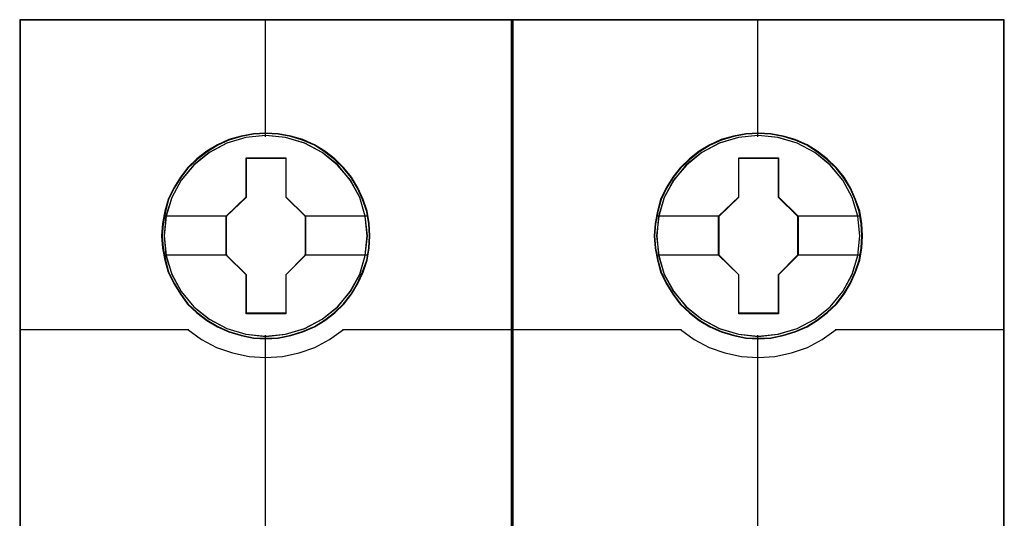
# Model space of a CAD drawing. Header units: millimetres. Extents: x -1290 to 1795, y -4192 to -1311.
# Tile 999 of 1056: x 1436.42 to 1443.61, y -1945.81 to -1942.16. Entities that reach past the tile are written whole.
import ezdxf

# ---------------------------------------------------------------- set-up
doc = ezdxf.new("R2010")
doc.units = ezdxf.units.MM
doc.layers.add('45', color=7, linetype='Continuous')
doc.layers.add('Aparatura', color=7, linetype='Continuous', lineweight=13)

# ---------------------------------------------------------------- blocks, each defined once
blk = doc.blocks.new('*U171')
at = {"layer": '45', "color": 7}
for points in [[(423.425765, -533.64471), (405.452786, -533.64471), (405.452786, -615.375223), (423.425765, -615.375223), (423.425765, -533.64471)], [(418.242801, -541.546702), (418.220493, -541.095305), (418.147992, -540.643908), (417.991835, -540.209026), (417.807794, -539.790658), (417.573559, -539.399814), (417.294708, -539.053009), (416.960087, -538.733729), (416.592004, -538.452982), (416.223921, -538.210769), (415.788914, -538.023604), (415.353906, -537.896993), (414.896591, -537.808915), (414.444853, -537.786896), (413.987537, -537.808915), (413.541376, -537.896993), (413.089637, -538.023604), (412.676938, -538.210769), (412.286547, -538.452982), (411.924041, -538.733729), (411.583843, -539.053009), (411.321723, -539.399814), (411.076334, -539.790658), (410.875562, -540.209026), (410.758444, -540.643908), (410.669212, -541.095305), (410.63575, -541.546702), (410.669212, -541.992594), (410.758444, -542.432982), (410.875562, -542.867864), (411.076334, -543.280727), (411.321723, -543.677076), (411.583843, -544.03489), (411.924041, -544.354171), (412.286547, -544.634918), (412.676938, -544.866121), (413.089637, -545.053286), (413.541376, -545.185402), (413.987537, -545.278984), (414.444853, -545.301004), (414.896591, -545.278984), (415.353906, -545.185402), (415.788914, -545.053286), (416.223921, -544.866121), (416.592004, -544.634918), (416.960087, -544.354171), (417.294708, -544.03489), (417.573559, -543.677076), (417.807794, -543.280727), (417.991835, -542.867864), (418.147992, -542.432982), (418.220493, -541.992594), (418.242801, -541.546702)], [(418.242801, -541.546702), (418.220493, -541.095305), (418.147992, -540.643908), (417.991835, -540.209026), (417.807794, -539.790658), (417.573559, -539.399814), (417.294708, -539.053009), (416.960087, -538.733729), (416.592004, -538.452982), (416.223921, -538.210769), (415.788914, -538.023604), (415.353906, -537.896993), (414.896591, -537.808915), (414.444853, -537.786896), (413.987537, -537.808915), (413.541376, -537.896993), (413.089637, -538.023604), (412.676938, -538.210769), (412.286547, -538.452982), (411.924041, -538.733729), (411.583843, -539.053009), (411.321723, -539.399814), (411.076334, -539.790658), (410.875562, -540.209026), (410.758444, -540.643908), (410.669212, -541.095305), (410.63575, -541.546702), (410.669212, -541.992594), (410.758444, -542.432982), (410.875562, -542.867864), (411.076334, -543.280727), (411.321723, -543.677076), (411.583843, -544.03489), (411.924041, -544.354171), (412.286547, -544.634918), (412.676938, -544.866121), (413.089637, -545.053286), (413.541376, -545.185402), (413.987537, -545.278984), (414.444853, -545.301004), (414.896591, -545.278984), (415.353906, -545.185402), (415.788914, -545.053286), (416.223921, -544.866121), (416.592004, -544.634918), (416.960087, -544.354171), (417.294708, -544.03489), (417.573559, -543.677076), (417.807794, -543.280727), (417.991835, -542.867864), (418.147992, -542.432982), (418.220493, -541.992594), (418.242801, -541.546702)], [(413.724934, -538.690025), (415.175859, -538.690025), (415.175859, -540.11798), (415.895697, -540.823688), (415.895697, -542.251643), (415.175859, -542.968378), (415.175859, -544.385306), (413.724934, -544.385306), (413.724934, -542.968378), (412.988225, -542.251643), (412.988225, -540.823688), (413.724934, -540.11798), (413.724934, -538.690025)], [(413.724934, -538.690025), (415.175859, -538.690025), (415.175859, -538.690025), (415.175859, -540.11798), (415.175859, -540.11798), (415.895697, -540.823688), (415.895697, -540.823688), (415.895697, -542.251643), (415.895697, -542.251643), (415.175859, -542.968378), (415.175859, -542.968378), (415.175859, -544.385306), (415.175859, -544.385306), (413.724934, -544.385306), (413.724934, -544.385306), (413.724934, -542.968378), (413.724934, -542.968378), (412.988225, -542.251643), (412.988225, -542.251643), (412.988225, -540.823688), (412.988225, -540.823688), (413.724934, -540.11798), (413.724934, -540.11798), (413.724934, -538.690025), (413.724934, -538.690025)], [(413.733765, -538.70798), (415.166821, -538.70798), (415.166821, -540.126932), (415.877794, -540.82819), (415.877794, -542.247142), (415.166821, -542.959357), (415.166821, -544.367351), (413.733765, -544.367351), (413.733765, -542.959357), (413.006128, -542.247142), (413.006128, -540.82819), (413.733765, -540.126932), (413.733765, -538.70798)]]:
    blk.add_lwpolyline(points, close=True, dxfattribs=at)
at = {"layer": '45', "color": 139}
for points in [[(423.425765, -533.64471), (405.452786, -533.64471), (405.452786, -615.375223), (423.425765, -615.375223), (423.425765, -533.64471)], [(418.224898, -541.546689), (418.202695, -541.097449), (418.130535, -540.64821), (417.975114, -540.215405), (417.791938, -539.799037), (417.558806, -539.410061), (417.281268, -539.064913), (416.948222, -538.747158), (416.581871, -538.467753), (416.215521, -538.226698), (415.782561, -538.040428), (415.349601, -537.914421), (414.894438, -537.826765), (414.444826, -537.804851), (413.989664, -537.826765), (413.545602, -537.914421), (413.09599, -538.040428), (412.685233, -538.226698), (412.29668, -538.467753), (411.93588, -538.747158), (411.597283, -539.064913), (411.336397, -539.410061), (411.092164, -539.799037), (410.892336, -540.215405), (410.77577, -540.64821), (410.686958, -541.097449), (410.653653, -541.546689), (410.686958, -541.99045), (410.77577, -542.428733), (410.892336, -542.861537), (411.092164, -543.272427), (411.336397, -543.666882), (411.597283, -544.022986), (411.93588, -544.340741), (412.29668, -544.620146), (412.685233, -544.850245), (413.09599, -545.036515), (413.545602, -545.168), (413.989664, -545.261135), (414.444826, -545.283049), (414.894438, -545.261135), (415.349601, -545.168), (415.782561, -545.036515), (416.215521, -544.850245), (416.581871, -544.620146), (416.948222, -544.340741), (417.281268, -544.022986), (417.558806, -543.666882), (417.791938, -543.272427), (417.975114, -542.861537), (418.130535, -542.428733), (418.202695, -541.99045), (418.224898, -541.546689)], [(418.153285, -541.546643), (418.075194, -540.825478), (417.868811, -540.142848), (417.528557, -539.509764), (417.06001, -538.953751), (416.502216, -538.49683), (415.860754, -538.16102), (415.163512, -537.946322), (414.43838, -537.880261), (413.713249, -537.946322), (413.016007, -538.16102), (412.380122, -538.49683), (411.816751, -538.953751), (411.348204, -539.509764), (411.00795, -540.142848), (410.801567, -540.825478), (410.723475, -541.546643), (410.801567, -542.262303), (411.00795, -542.950438), (411.348204, -543.578017), (411.816751, -544.13403), (412.380122, -544.585446), (413.016007, -544.926761), (413.713249, -545.135954), (414.43838, -545.213025), (415.163512, -545.135954), (415.860754, -544.926761), (416.502216, -544.585446), (417.06001, -544.13403), (417.528557, -543.578017), (417.868811, -542.950438), (418.075194, -542.262303), (418.153285, -541.546643)], [(418.147914, -541.541197), (418.075397, -540.825526), (417.869002, -540.142885), (417.523151, -539.504285), (417.065735, -538.948264), (416.502332, -538.49684), (415.855255, -538.155519), (415.157974, -537.946323), (414.432802, -537.880261), (413.713208, -537.946323), (413.021506, -538.155519), (412.374429, -538.49684), (411.811026, -538.948264), (411.35361, -539.504285), (411.007759, -540.142885), (410.795785, -540.825526), (410.728846, -541.541197), (410.795785, -542.256869), (411.007759, -542.945015), (411.35361, -543.572604), (411.811026, -544.134131), (412.374429, -544.585555), (413.021506, -544.92137), (413.713208, -545.136071), (414.432802, -545.207639), (415.157974, -545.136071), (415.855255, -544.92137), (416.502332, -544.585555), (417.065735, -544.134131), (417.523151, -543.572604), (417.869002, -542.945015), (418.075397, -542.256869), (418.147914, -541.541197)]]:
    blk.add_lwpolyline(points, close=True, dxfattribs=at)
at = {"layer": '45', "color": 59}
blk.add_lwpolyline([(423.407862, -533.664461), (405.470689, -533.664461), (405.470689, -615.357268), (423.407862, -615.357268), (423.407862, -533.664461)], close=True, dxfattribs=at)
at = {"layer": '45', "color": 139}
for points in [[(414.413316, -533.64471), (414.413316, -537.923353)], [(405.452786, -544.967043), (411.634746, -544.967043)], [(411.595359, -544.967043), (412.098213, -545.325243), (412.645764, -545.615214), (413.221252, -545.814214), (413.830264, -545.95067), (414.433688, -545.99047), (415.048287, -545.95067), (415.657299, -545.814214), (416.232787, -545.615214), (416.769164, -545.325243), (417.283192, -544.967043)], [(417.243805, -544.967043), (423.425765, -544.967043)], [(414.413316, -545.164547), (414.413316, -552.387786)]]:
    blk.add_lwpolyline(points, dxfattribs=at)
at = {"layer": '45', "color": 7}
for points in [[(410.707363, -540.810494), (413.027612, -540.810494)], [(415.85631, -540.810494), (418.171189, -540.810494)], [(410.707363, -542.228928), (413.027612, -542.228928)], [(415.85631, -542.228928), (418.171189, -542.228928)]]:
    blk.add_lwpolyline(points, dxfattribs=at)
blk = doc.blocks.new('*U172')
at = {"layer": '45', "color": 7}
for points in [[(441.411276, -533.64471), (423.438297, -533.64471), (423.438297, -615.375223), (441.411276, -615.375223), (441.411276, -533.64471)], [(436.228312, -541.546702), (436.206004, -541.095305), (436.133503, -540.643908), (435.977346, -540.209026), (435.793305, -539.790658), (435.55907, -539.399814), (435.280219, -539.053009), (434.945598, -538.733729), (434.577515, -538.452982), (434.209432, -538.210769), (433.774425, -538.023604), (433.339417, -537.896993), (432.882102, -537.808915), (432.430364, -537.786896), (431.973048, -537.808915), (431.526887, -537.896993), (431.075148, -538.023604), (430.662449, -538.210769), (430.272058, -538.452982), (429.909552, -538.733729), (429.569354, -539.053009), (429.307234, -539.399814), (429.061845, -539.790658), (428.861073, -540.209026), (428.743955, -540.643908), (428.654723, -541.095305), (428.621261, -541.546702), (428.654723, -541.992594), (428.743955, -542.432982), (428.861073, -542.867864), (429.061845, -543.280727), (429.307234, -543.677076), (429.569354, -544.03489), (429.909552, -544.354171), (430.272058, -544.634918), (430.662449, -544.866121), (431.075148, -545.053286), (431.526887, -545.185402), (431.973048, -545.278984), (432.430364, -545.301004), (432.882102, -545.278984), (433.339417, -545.185402), (433.774425, -545.053286), (434.209432, -544.866121), (434.577515, -544.634918), (434.945598, -544.354171), (435.280219, -544.03489), (435.55907, -543.677076), (435.793305, -543.280727), (435.977346, -542.867864), (436.133503, -542.432982), (436.206004, -541.992594), (436.228312, -541.546702)], [(436.228312, -541.546702), (436.206004, -541.095305), (436.133503, -540.643908), (435.977346, -540.209026), (435.793305, -539.790658), (435.55907, -539.399814), (435.280219, -539.053009), (434.945598, -538.733729), (434.577515, -538.452982), (434.209432, -538.210769), (433.774425, -538.023604), (433.339417, -537.896993), (432.882102, -537.808915), (432.430364, -537.786896), (431.973048, -537.808915), (431.526887, -537.896993), (431.075148, -538.023604), (430.662449, -538.210769), (430.272058, -538.452982), (429.909552, -538.733729), (429.569354, -539.053009), (429.307234, -539.399814), (429.061845, -539.790658), (428.861073, -540.209026), (428.743955, -540.643908), (428.654723, -541.095305), (428.621261, -541.546702), (428.654723, -541.992594), (428.743955, -542.432982), (428.861073, -542.867864), (429.061845, -543.280727), (429.307234, -543.677076), (429.569354, -544.03489), (429.909552, -544.354171), (430.272058, -544.634918), (430.662449, -544.866121), (431.075148, -545.053286), (431.526887, -545.185402), (431.973048, -545.278984), (432.430364, -545.301004), (432.882102, -545.278984), (433.339417, -545.185402), (433.774425, -545.053286), (434.209432, -544.866121), (434.577515, -544.634918), (434.945598, -544.354171), (435.280219, -544.03489), (435.55907, -543.677076), (435.793305, -543.280727), (435.977346, -542.867864), (436.133503, -542.432982), (436.206004, -541.992594), (436.228312, -541.546702)], [(431.710445, -538.690025), (433.16137, -538.690025), (433.16137, -540.11798), (433.881208, -540.823688), (433.881208, -542.251643), (433.16137, -542.968378), (433.16137, -544.385306), (431.710445, -544.385306), (431.710445, -542.968378), (430.973736, -542.251643), (430.973736, -540.823688), (431.710445, -540.11798), (431.710445, -538.690025)], [(431.710445, -538.690025), (433.16137, -538.690025), (433.16137, -538.690025), (433.16137, -540.11798), (433.16137, -540.11798), (433.881208, -540.823688), (433.881208, -540.823688), (433.881208, -542.251643), (433.881208, -542.251643), (433.16137, -542.968378), (433.16137, -542.968378), (433.16137, -544.385306), (433.16137, -544.385306), (431.710445, -544.385306), (431.710445, -544.385306), (431.710445, -542.968378), (431.710445, -542.968378), (430.973736, -542.251643), (430.973736, -542.251643), (430.973736, -540.823688), (430.973736, -540.823688), (431.710445, -540.11798), (431.710445, -540.11798), (431.710445, -538.690025), (431.710445, -538.690025)], [(431.720613, -538.70798), (433.152775, -538.70798), (433.152775, -540.126932), (433.863305, -540.82819), (433.863305, -542.247142), (433.152775, -542.959357), (433.152775, -544.367351), (431.720613, -544.367351), (431.720613, -542.959357), (430.993429, -542.247142), (430.993429, -540.82819), (431.720613, -540.126932), (431.720613, -538.70798)]]:
    blk.add_lwpolyline(points, close=True, dxfattribs=at)
at = {"layer": '45', "color": 139}
for points in [[(441.411276, -533.64471), (423.438297, -533.64471), (423.438297, -615.375223), (441.411276, -615.375223), (441.411276, -533.64471)], [(436.210409, -541.546689), (436.188211, -541.097449), (436.116068, -540.64821), (435.960684, -540.215405), (435.777552, -539.799037), (435.544475, -539.410061), (435.267002, -539.064913), (434.934035, -538.747158), (434.567771, -538.467753), (434.201507, -538.226698), (433.76865, -538.040428), (433.335792, -537.914421), (432.880737, -537.826765), (432.431231, -537.804851), (431.976176, -537.826765), (431.53222, -537.914421), (431.082714, -538.040428), (430.672054, -538.226698), (430.283593, -538.467753), (429.922878, -538.747158), (429.584362, -539.064913), (429.323537, -539.410061), (429.079361, -539.799037), (428.879581, -540.215405), (428.763042, -540.64821), (428.674251, -541.097449), (428.640954, -541.546689), (428.674251, -541.99045), (428.763042, -542.428733), (428.879581, -542.861537), (429.079361, -543.272427), (429.323537, -543.666882), (429.584362, -544.022986), (429.922878, -544.340741), (430.283593, -544.620146), (430.672054, -544.850245), (431.082714, -545.036515), (431.53222, -545.168), (431.976176, -545.261135), (432.431231, -545.283049), (432.880737, -545.261135), (433.335792, -545.168), (433.76865, -545.036515), (434.201507, -544.850245), (434.567771, -544.620146), (434.934035, -544.340741), (435.267002, -544.022986), (435.544475, -543.666882), (435.777552, -543.272427), (435.960684, -542.861537), (436.116068, -542.428733), (436.188211, -541.99045), (436.210409, -541.546689)], [(436.140587, -541.546643), (436.062496, -540.825478), (435.856112, -540.142848), (435.515858, -539.509764), (435.047311, -538.953751), (434.489518, -538.49683), (433.848055, -538.16102), (433.150813, -537.946322), (432.425682, -537.880261), (431.70055, -537.946322), (431.003308, -538.16102), (430.367424, -538.49683), (429.804052, -538.953751), (429.335506, -539.509764), (428.995251, -540.142848), (428.788868, -540.825478), (428.710777, -541.546643), (428.788868, -542.262303), (428.995251, -542.950438), (429.335506, -543.578017), (429.804052, -544.13403), (430.367424, -544.585446), (431.003308, -544.926761), (431.70055, -545.135954), (432.425682, -545.213025), (433.150813, -545.135954), (433.848055, -544.926761), (434.489518, -544.585446), (435.047311, -544.13403), (435.515858, -543.578017), (435.856112, -542.950438), (436.062496, -542.262303), (436.140587, -541.546643)], [(436.135216, -541.541197), (436.062699, -540.825526), (435.856303, -540.142885), (435.510452, -539.504285), (435.053036, -538.948264), (434.489633, -538.49684), (433.842556, -538.155519), (433.145276, -537.946323), (432.420104, -537.880261), (431.70051, -537.946323), (431.008807, -538.155519), (430.361731, -538.49684), (429.798328, -538.948264), (429.340911, -539.504285), (428.99506, -540.142885), (428.783087, -540.825526), (428.716148, -541.541197), (428.783087, -542.256869), (428.99506, -542.945015), (429.340911, -543.572604), (429.798328, -544.134131), (430.361731, -544.585555), (431.008807, -544.92137), (431.70051, -545.136071), (432.420104, -545.207639), (433.145276, -545.136071), (433.842556, -544.92137), (434.489633, -544.585555), (435.053036, -544.134131), (435.510452, -543.572604), (435.856303, -542.945015), (436.062699, -542.256869), (436.135216, -541.541197)]]:
    blk.add_lwpolyline(points, close=True, dxfattribs=at)
at = {"layer": '45', "color": 59}
blk.add_lwpolyline([(441.393373, -533.664461), (423.457991, -533.664461), (423.457991, -615.357268), (441.393373, -615.357268), (441.393373, -533.664461)], close=True, dxfattribs=at)
at = {"layer": '45', "color": 139}
for points in [[(432.400617, -533.64471), (432.400617, -537.923353)], [(423.438297, -544.967043), (429.620257, -544.967043)], [(429.58087, -544.967043), (430.083724, -545.325243), (430.631275, -545.615214), (431.206763, -545.814214), (431.815775, -545.95067), (432.419199, -545.99047), (433.033798, -545.95067), (433.64281, -545.814214), (434.218298, -545.615214), (434.754675, -545.325243), (435.268703, -544.967043)], [(435.231106, -544.967043), (441.411276, -544.967043)], [(432.400617, -545.164547), (432.400617, -552.387786)]]:
    blk.add_lwpolyline(points, dxfattribs=at)
at = {"layer": '45', "color": 7}
for points in [[(428.694664, -540.810494), (431.013123, -540.810494)], [(433.843612, -540.810494), (436.1567, -540.810494)], [(428.694664, -542.228928), (431.013123, -542.228928)], [(433.843612, -542.228928), (436.1567, -542.228928)]]:
    blk.add_lwpolyline(points, dxfattribs=at)

msp = doc.modelspace()

# ---------------------------------------------------------------- block references
at = {"layer": 'Aparatura', "color": 7, "lineweight": 13, "xscale": 0.2, "yscale": 0.2, "zscale": 0.2}
for name in ['*U171', '*U172']:
    msp.add_blockref(name, (1355.3313, -1835.4338), dxfattribs=at)

doc.saveas('drawing.dxf')
